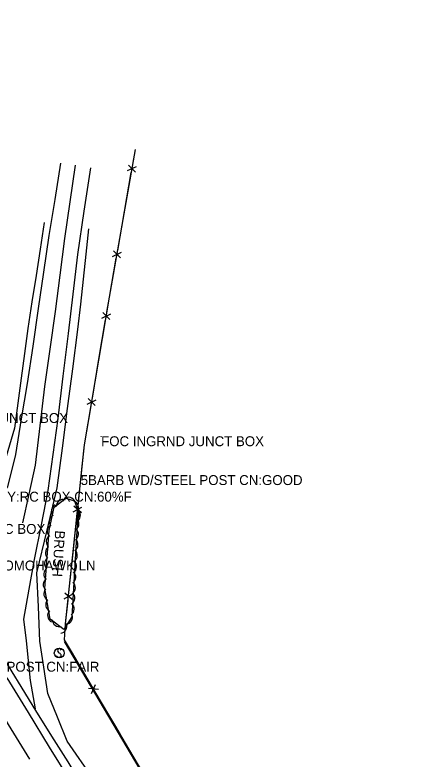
# Model space of a CAD drawing. Extents: x 954793 to 988390, y 1867850 to 1924428.
# Drawn here: x 956570.3 to 956777.6, y 1921813.6 to 1922188.9 of the extents above; entities that cross this region are included whole.
import ezdxf

# ---------------------------------------------------------------- set-up
doc = ezdxf.new("R2010")
doc.units = 0
for name, color, linetype in [('S_CROSS_DRAIN_ANNOT', 7, 'Continuous'), ('S_DITCHLINE', 7, 'Continuous'), ('S_DRIVEWAY', 7, 'Continuous'), ('S_EDGE_PAVEMENT', 7, 'Continuous'), ('S_FENCE', 7, 'Continuous'), ('S_MISC_STRUCTURES_ANNOT', 7, 'Continuous'), ('S_MSC_PT_SYM', 7, 'Continuous'), ('S_PAVEMENT_CROWN', 7, 'Continuous'), ('S_SHOULDER', 7, 'Continuous'), ('S_SIGN', 7, 'Continuous'), ('S_SURVEY_TEXT_ANNOT', 7, 'Continuous'), ('S_TREE', 7, 'Continuous'), ('S_TREE_ANNOT', 7, 'Continuous')]:
    doc.layers.add(name, color=color, linetype=linetype)

msp = doc.modelspace()

# ---------------------------------------------------------------- linework, layer by layer
at = {"layer": 'S_DITCHLINE'}
for points in [[(956585.05, 1922084.22), (956583.01, 1922070.86), (956580.96, 1922057.51), (956578.92, 1922044.15), (956576.88, 1922030.79), (956575.19, 1922018.22), (956573.51, 1922005.65), (956571.82, 1921993.08), (956570.14, 1921980.52), (956563.32, 1921957.59), (956554.24, 1921945.5), (956537.48, 1921944.91), (956528.61, 1921947.77), (956517.05, 1921949.11)], [(956609.86, 1921803.53), (956596.69, 1921822.65), (956591.8, 1921834.69), (956586.91, 1921846.73), (956584.93, 1921859.93), (956582.95, 1921873.13), (956582.18, 1921890.37), (956581.4, 1921907.61), (956586.53, 1921929.05), (956591.66, 1921950.5), (956594.26, 1921970.46), (956596.87, 1921990.41), (956599.48, 1922010.37), (956602.09, 1922030.32), (956603.47, 1922042.98), (956604.85, 1922055.65), (956606.23, 1922068.31), (956607.61, 1922080.98)]]:
    msp.add_lwpolyline(points, dxfattribs=at)
at = {"layer": 'S_DRIVEWAY'}
for points in [[(956593.31, 1922114.19), (956590.36, 1922095.92), (956587.4, 1922077.64), (956584.72, 1922059.25), (956582.05, 1922040.86), (956579.27, 1922021.94), (956576.49, 1922003.03), (956573.55, 1921985.15), (956570.6, 1921967.28), (956566.56, 1921950.96), (956558.13, 1921941.17), (956554.28, 1921936.44), (956543.71, 1921930.5), (956536.48, 1921931.32), (956528.02, 1921932.96), (956520.19, 1921937.34)], [(956580.68, 1921838.97), (956578.25, 1921853.28), (956576.1, 1921873.21), (956574.77, 1921884.21), (956577.5, 1921899.28), (956580.22, 1921914.36), (956583.65, 1921931.72), (956587.08, 1921949.08), (956589.57, 1921967.26), (956592.05, 1921985.44), (956594.67, 1922006.82), (956597.28, 1922028.19), (956599.65, 1922048.17), (956602.01, 1922068.15), (956605.26, 1922089.99), (956608.51, 1922111.84)]]:
    msp.add_lwpolyline(points, dxfattribs=at)
at = {"layer": 'S_EDGE_PAVEMENT'}
msp.add_lwpolyline([(956597.94, 1921803.09), (956587.8, 1921819.64), (956577.12, 1921837.16), (956566.45, 1921854.67)], dxfattribs=at)
at = {"layer": 'S_FENCE'}
for p, q in [((956631.12, 1922109.69), (956627.58, 1922113.22)), ((956627.08, 1922110.4), (956631.61, 1922112.51)), ((956619.51, 1922067.15), (956624.04, 1922069.26)), ((956623.55, 1922066.44), (956620, 1922069.97)), ((956614.11, 1922035.97), (956618.63, 1922038.11)), ((956618.15, 1922035.29), (956614.59, 1922038.8)), ((956606.78, 1921992.66), (956611.3, 1921994.8)), ((956610.82, 1921991.97), (956607.26, 1921995.48)), ((956599.75, 1921938.29), (956604.12, 1921940.71)), ((956603.82, 1921937.86), (956600.05, 1921941.14)), ((956595.13, 1921894.53), (956599.51, 1921896.95)), ((956599.2, 1921894.1), (956595.43, 1921897.38)), ((956608.91, 1921846.71), (956610.98, 1921851.26)), ((956612.44, 1921848.79), (956607.46, 1921849.18))]:
    msp.add_line(p, q, dxfattribs=at)
for points in [[(956617.99, 1922046.58), (956631.02, 1922121)], [(956629.69, 1922113.42), (956631.02, 1922121)], [(956625.56, 1922089.83), (956629, 1922109.49)], [(956622.12, 1922070.17), (956625.56, 1922089.83)], [(956617.99, 1922046.58), (956621.43, 1922066.24)], [(956605.37, 1921972.07), (956617.99, 1922046.58)], [(956616.71, 1922039.01), (956617.99, 1922046.58)], [(956612.7, 1922015.39), (956616.04, 1922035.07)], [(956609.37, 1921995.7), (956612.7, 1922015.39)], [(956605.37, 1921972.07), (956608.7, 1921991.76)], [(956595.29, 1921873.83), (956595.85, 1921881.85), (956605.37, 1921972.07)], [(956604.24, 1921961.38), (956605.37, 1921972.07)], [(956602.14, 1921941.49), (956604.24, 1921961.38)], [(956599.63, 1921917.62), (956601.72, 1921937.51)], [(956597.53, 1921897.73), (956599.63, 1921917.62)], [(956595.29, 1921873.83), (956595.85, 1921881.85), (956597.11, 1921893.75)], [(956598.77, 1921867.93), (956595.29, 1921873.83)], [(956777.59, 1921564.86), (956595.29, 1921873.83)], [(956719.03, 1921669.44), (956686.03, 1921722.14), (956640.01, 1921797.22), (956595.34, 1921872.96)], [(956719.03, 1921669.44), (956686.03, 1921722.14), (956640.01, 1921797.22), (956595.34, 1921872.96)], [(956608.93, 1921850.71), (956598.77, 1921867.93)], [(956621.12, 1921830.04), (956610.96, 1921847.26)], [(956623.49, 1921826.03), (956621.12, 1921830.04)]]:
    msp.add_lwpolyline(points, dxfattribs=at)
at = {"layer": 'S_MSC_PT_SYM'}
for points in [[(956613.77, 1921976.43), (956613.77, 1921976.48), (956613.77, 1921976.43), (956613.72, 1921976.43), (956613.77, 1921976.43), (956613.77, 1921976.38), (956613.77, 1921976.43), (956613.82, 1921976.43)], [(956613.77, 1921976.43), (956613.77, 1921976.48), (956613.77, 1921976.43), (956613.72, 1921976.43), (956613.77, 1921976.43), (956613.77, 1921976.38), (956613.77, 1921976.43), (956613.82, 1921976.43)], [(956603.48, 1921956.84), (956603.48, 1921956.89), (956603.48, 1921956.84), (956603.43, 1921956.84), (956603.48, 1921956.84), (956603.48, 1921956.79), (956603.48, 1921956.84), (956603.53, 1921956.84)], [(956603.48, 1921956.84), (956603.48, 1921956.89), (956603.48, 1921956.84), (956603.43, 1921956.84), (956603.48, 1921956.84), (956603.48, 1921956.79), (956603.48, 1921956.84), (956603.53, 1921956.84)], [(956595.34, 1921872.96), (956595.3, 1921872.93), (956595.34, 1921872.96), (956595.36, 1921872.91), (956595.34, 1921872.96), (956595.38, 1921872.98), (956595.34, 1921872.96), (956595.31, 1921873)], [(956595.34, 1921872.96), (956595.3, 1921872.93), (956595.34, 1921872.96), (956595.36, 1921872.91), (956595.34, 1921872.96), (956595.38, 1921872.98), (956595.34, 1921872.96), (956595.31, 1921873)]]:
    msp.add_lwpolyline(points, close=True, dxfattribs=at)
for points in [[(956613.77, 1921976.43), (956613.77, 1921976.48), (956613.77, 1921976.43), (956613.72, 1921976.43), (956613.77, 1921976.43), (956613.77, 1921976.38), (956613.77, 1921976.43), (956613.82, 1921976.43)], [(956603.48, 1921956.84), (956603.48, 1921956.89), (956603.48, 1921956.84), (956603.43, 1921956.84), (956603.48, 1921956.84), (956603.48, 1921956.79), (956603.48, 1921956.84), (956603.53, 1921956.84)], [(956595.34, 1921872.96), (956595.34, 1921873.01), (956595.34, 1921872.96), (956595.29, 1921872.96), (956595.34, 1921872.96), (956595.34, 1921872.91), (956595.34, 1921872.96), (956595.39, 1921872.96)]]:
    msp.add_lwpolyline(points, dxfattribs=at)
at = {"layer": 'S_PAVEMENT_CROWN'}
for points in [[(956577.81, 1921813.6), (956567.05, 1921831.08), (956556.28, 1921848.57), (956545.2, 1921866.59), (956534.11, 1921884.61), (956521.22, 1921905.62), (956508.32, 1921926.62), (956497.21, 1921944.79), (956486.09, 1921962.96), (956474.88, 1921981.68), (956463.66, 1922000.4), (956455.12, 1922014.02), (956446.58, 1922027.63), (956437.01, 1922043.71), (956427.44, 1922059.78), (956416.25, 1922077.97), (956405.06, 1922096.15), (956394.33, 1922113.64), (956383.59, 1922131.12), (956372.87, 1922148.99), (956362.15, 1922166.85), (956351.45, 1922184.17), (956340.75, 1922201.49)], [(956600.65, 1922113.1), (956598, 1922094.62), (956595.36, 1922076.14), (956592.96, 1922057.73), (956590.57, 1922039.31), (956587.93, 1922020.43), (956585.29, 1922001.54), (956582.87, 1921981.71), (956580.46, 1921961.87), (956577.28, 1921947.29), (956574.1, 1921932.72)]]:
    msp.add_lwpolyline(points, dxfattribs=at)
at = {"layer": 'S_SHOULDER'}
msp.add_line((956580.86, 1921838.06), (956519.76, 1921937.72), dxfattribs=at)
msp.add_lwpolyline([(956625.51, 1921765.51), (956624.25, 1921767.57), (956616.3, 1921780.61), (956606.69, 1921796.43), (956597.08, 1921812.25), (956588.97, 1921825.15), (956580.86, 1921838.06)], dxfattribs=at)
at = {"layer": 'S_SIGN'}
msp.add_circle((956592.66, 1921867.1), 2.49, dxfattribs=at)
for centre, radius, start, end in [((956592.73, 1921868.37), 0.95, 16.5258, 156.8957), ((956592.5, 1921866.28), 1.28, 204.641, 335.359), ((956593.34, 1921868.43), 1.5, 167.1196, 241.9813), ((956592.24, 1921865.76), 1.4, 358.6529, 73.7063)]:
    msp.add_arc(centre, radius, start, end, dxfattribs=at)
at = {"layer": 'S_TREE'}
msp.add_lwpolyline([(956602.16, 1921940.33), (956598.99, 1921885.31), (956595.04, 1921878.93), (956588.13, 1921884.2), (956585.32, 1921899.65), (956587.54, 1921928.96), (956590.11, 1921940.65), (956595.97, 1921945.14), (956600.37, 1921943.91), (956602.53, 1921937.44), (956602.02, 1921934.38)], dxfattribs=at)
for centre, start, end in [((956594.77, 1921940.91), 76.6651, 178.262), ((956597.29, 1921942.01), 23.5669, 125.1638), ((956592.33, 1921938.54), 116.78, 218.3769), ((956598.69, 1921940.31), 327.7155, 69.3124), ((956599.34, 1921937.67), 305.9007, 47.4977), ((956599.69, 1921936.55), 299.7029, 41.2998), ((956591.23, 1921933.35), 116.78, 218.3769), ((956598.96, 1921932.34), 305.9007, 47.4977), ((956590.25, 1921928.55), 124.8888, 226.4857), ((956598.73, 1921927.07), 305.9007, 47.4977), ((956589.77, 1921923.24), 124.8888, 226.4857), ((956598.46, 1921921.77), 305.9007, 47.4977), ((956589.31, 1921917.61), 124.8888, 226.4857), ((956598.14, 1921916.34), 305.9007, 47.4977), ((956588.9, 1921912.18), 124.8888, 226.4857), ((956597.78, 1921910.7), 305.9007, 47.4977), ((956588.54, 1921906.89), 124.8888, 226.4857), ((956597.4, 1921905.38), 305.9007, 47.4977), ((956588.22, 1921901.62), 124.8888, 226.4857), ((956588.51, 1921897.02), 139.4878, 241.0847), ((956597.17, 1921900.1), 305.9007, 47.4977), ((956596.9, 1921894.8), 305.9007, 47.4977), ((956589.48, 1921891.46), 139.4878, 241.0847), ((956596.59, 1921889.37), 305.9007, 47.4977), ((956590.45, 1921886.11), 139.4878, 241.0847), ((956595.81, 1921885.24), 277.4391, 19.036), ((956592.8, 1921883.98), 181.8793, 283.4762), ((956592.94, 1921880.74), 277.4391, 19.036)]:
    msp.add_arc(centre, 3.64, start, end, dxfattribs=at)

# ---------------------------------------------------------------- texts
at = {"layer": 'S_CROSS_DRAIN_ANNOT'}
for s, p in [('HT:2.0 WD:3.0 TY:RC BOX CN:60%F', (956516.25, 1921943.47)), ('TY:RCBOX CN:60%FILL RC BOX', (956483.85, 1921927.2))]:
    msp.add_text(s, height=5, dxfattribs=at).set_placement(p)
at = {"layer": 'S_MISC_STRUCTURES_ANNOT'}
for s, p in [('INGRND FOC JUNCT BOX', (956515, 1921983.14)), ('FOC INGRND JUNCT BOX', (956613.77, 1921971.43))]:
    msp.add_text(s, height=5, dxfattribs=at).set_placement(p)
at = {"layer": 'S_SURVEY_TEXT_ANNOT'}
for s, p in [('5BARB WD/STEEL POST CN:GOOD', (956603.48, 1921951.84)), ('TOMOHAWK LN', (956560.46, 1921908.75)), ('5 BARB WD/STEEL POST CN:FAIR', (956504.42, 1921857.71))]:
    msp.add_text(s, height=5, dxfattribs=at).set_placement(p)
at = {"layer": 'S_TREE_ANNOT'}
msp.add_text('BRUSH', height=5, rotation=266.4083, dxfattribs=at).set_placement((956590.58, 1921929.05))

doc.saveas('drawing.dxf')
